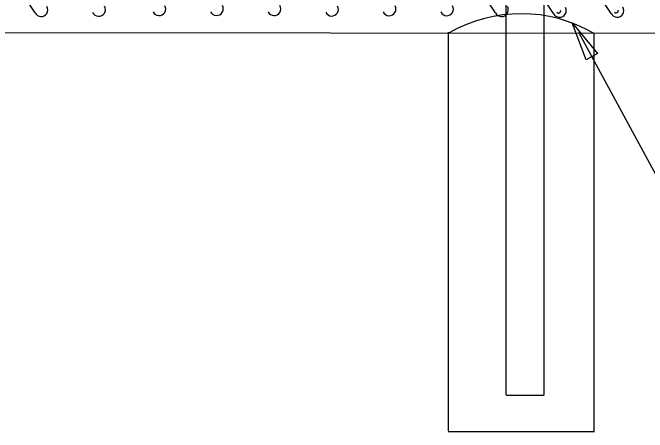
# Model space of a CAD drawing. Extents: x 0 to 1270, y 0 to 830.
# Drawn here: x 113.7 to 158.12, y 350.1 to 379.46 of the extents above; entities that cross this region are included whole.
import ezdxf

# ---------------------------------------------------------------- set-up
doc = ezdxf.new("R2010")
doc.units = 0
for name, color, linetype in [('CT_Dimensions', 7, 'Continuous'), ('sb_Chainlink Fence', 7, 'Continuous'), ('sb_Existing Concrete', 7, 'Continuous'), ('sb_Existing Structural Steel', 7, 'Continuous')]:
    doc.layers.add(name, color=color, linetype=linetype)

msp = doc.modelspace()

# ---------------------------------------------------------------- linework, layer by layer
at = {"layer": 'CT_Dimensions'}
msp.add_line((161.734, 362.555), (153.33, 378.065), dxfattribs=at)
msp.add_lwpolyline([(153.843, 376.153), (152.853, 378.758), (154.634, 376.615)], close=True, dxfattribs=at)
at = {"layer": 'sb_Chainlink Fence'}
for p, q in [((115.27, 379.45), (114.052, 381.295)), ((147.502, 379.448), (146.284, 381.292)), ((151.565, 379.397), (150.346, 381.241)), ((155.591, 379.407), (154.373, 381.252)), ((56.277, 378.134), (269.326, 377.936))]:
    msp.add_line(p, q, dxfattribs=at)
for centre, radius, start, end in [((115.69, 379.658), 0.468, 206.3202, 29.2269), ((119.718, 379.68), 0.468, 206.3202, 29.2269), ((123.947, 379.722), 0.468, 206.3202, 29.2269), ((127.974, 379.732), 0.468, 206.3202, 29.2269), ((132.001, 379.724), 0.468, 206.3202, 29.2269), ((136.032, 379.694), 0.468, 206.3202, 29.2269), ((140.06, 379.716), 0.468, 206.3202, 29.2269), ((144.087, 379.719), 0.468, 206.3202, 29.2269), ((147.922, 379.655), 0.468, 206.3202, 29.2269), ((151.984, 379.604), 0.468, 206.3202, 29.2269), ((156.011, 379.614), 0.468, 206.3202, 29.2269), ((151.907, 379.587), 0.152, 219.8632, 17.4852), ((151.907, 379.586), 0.152, 230.7826, 19.2656), ((155.934, 379.597), 0.152, 219.8632, 17.4852), ((155.934, 379.596), 0.152, 230.7826, 19.2656)]:
    msp.add_arc(centre, radius, start, end, dxfattribs=at)
at = {"layer": 'sb_Existing Concrete'}
for p, q in [((144.211, 350.19), (144.211, 378.096)), ((154.407, 350.098), (154.407, 378.004)), ((144.181, 350.16), (154.437, 350.16))]:
    msp.add_line(p, q, dxfattribs=at)
msp.add_arc((149.283, 369.242), 10.145, 59.953, 119.6876, dxfattribs=at)
at = {"layer": 'sb_Existing Structural Steel'}
for p, q in [((150.908, 379.079), (150.962, 432.395)), ((148.248, 379.111), (148.223, 432.216)), ((148.248, 352.72), (148.248, 379.111)), ((150.908, 352.739), (150.908, 379.079)), ((148.246, 352.696), (150.91, 352.696))]:
    msp.add_line(p, q, dxfattribs=at)

doc.saveas('drawing.dxf')
